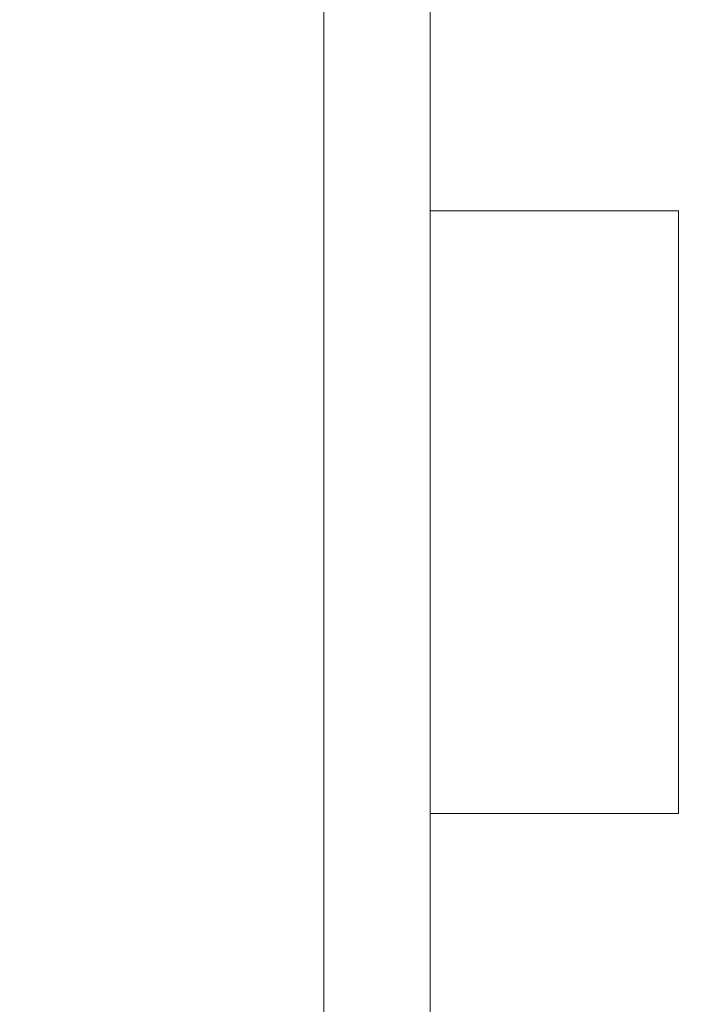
# Model space of a CAD drawing. Header units: metres. Extents: x -4 to 99, y -11 to 17.
# Tile 285 of 656: x 23.514 to 23.708, y 11.622 to 11.9. Entities that reach past the tile are written whole.
import ezdxf

# ---------------------------------------------------------------- set-up
doc = ezdxf.new("R2010")
doc.units = ezdxf.units.M
doc.header["$MEASUREMENT"] = 0
doc.linetypes.add('Wipeout_Contour', pattern=[1, 0, -1])
doc.layers.add('152 - Bemaßung_ Beschriftung.Ausbau', color=7, linetype='Continuous')
doc.layers.add('701 - Einrichtung.Möbel', color=7, linetype='Continuous')
doc.styles.add('ERSTELLTER_STIL_2', font='txt')
doc.dimstyles.new('ERSTELLTER_STIL__2', dxfattribs={"dimtxt": 0.1, "dimasz": 0.0532, "dimexe": 0.18, "dimexo": 0.0625, "dimgap": 0, "dimtad": 1, "dimtih": 1, "dimtoh": 1, "dimzin": 0, "dimdsep": 46, "dimtxsty": 'ERSTELLTER_STIL_2', "dimblk": 'ARROWHEAD_2', "dimblk1": 'ARROWHEAD_2', "dimblk2": 'ARROWHEAD_2', "dimcen": 0.09, "dimse1": 1, "dimse2": 1, "dimclrd": 7, "dimclre": 7, "dimclrt": 7, "dimazin": 0, "dimtfac": 1, "dimtdec": 4, "dimtmove": 0, "dimatfit": 3, "dimfxl": 1, "dimtolj": 1, "dimtzin": 0, "dimarcsym": 0})

# ---------------------------------------------------------------- blocks, each defined once
blk = doc.blocks.new('*D273')
at = {"layer": '152 - Bemaßung_ Beschriftung.Ausbau', "color": 7, "linetype": 'Continuous', "lineweight": 5}
for p, q in [((18.6, 15.3025), (18.6, 15.4075)), ((25.65002, 15.3025), (25.65002, 15.4075)), ((18.62021, 15.39), (18.57979, 15.32)), ((25.67023, 15.39), (25.62982, 15.32)), ((18.48, 15.355), (18.6, 15.355)), ((18.6, 15.355), (25.65002, 15.355))]:
    blk.add_line(p, q, dxfattribs=at)
at = {"layer": '152 - Bemaßung_ Beschriftung.Ausbau', "color": 7, "lineweight": 5, "char_height": 0.1, "attachment_point": 7, "style": 'ERSTELLTER_STIL_2'}
for s, insert in [('\\A1;{\\pql;\\fArial|b0|i0|c0|p38;7,05}', (21.9161, 15.375)), ('\\A1;{\\pql;\\fArial|b0|i0|c0|p38;17}', (25.47802, 15.375))]:
    blk.add_mtext(s, dxfattribs=dict(at, insert=insert))
blk = doc.blocks.new('ARROWHEAD_2')
at = {"color": 0, "linetype": 'Continuous', "lineweight": 0}
for p, q in [((-0.3781, -0.655), (0.3781, 0.655)), ((0, 0), (-1, 0))]:
    blk.add_line(p, q, dxfattribs=at)

msp = doc.modelspace()

# ---------------------------------------------------------------- wipeouts: each hides what was drawn before it
at = {"color": 254, "linetype": 'Wipeout_Contour', "lineweight": 0, "ltscale": 105.244429}
msp.add_wipeout([(23.91002, 12.6), (23.11002, 12.6), (23.11002, 11), (23.91002, 11)], dxfattribs=at).dxf.layer = '701 - Einrichtung.Möbel'

# ---------------------------------------------------------------- next in the draw order: wipeouts: each hides what was drawn before it
at = {"color": 254, "linetype": 'Wipeout_Contour', "lineweight": 0, "ltscale": 105.543283}
msp.add_wipeout([(23.60022, 12.16096), (23.60022, 11.36096), (23.63022, 11.36096), (23.63022, 12.16096)], dxfattribs=at).dxf.layer = '701 - Einrichtung.Möbel'

# ---------------------------------------------------------------- next in the draw order: linework, layer by layer
at = {"layer": '701 - Einrichtung.Möbel', "color": 7, "linetype": 'Continuous', "lineweight": 5, "flags": 128}
msp.add_lwpolyline([(23.60022, 12.16096), (23.60022, 11.36096), (23.63022, 11.36096), (23.63022, 12.16096)], close=True, dxfattribs=at)

# ---------------------------------------------------------------- next in the draw order: wipeouts: each hides what was drawn before it
at = {"color": 254, "linetype": 'Wipeout_Contour', "lineweight": 0, "ltscale": 105.721974}
msp.add_wipeout([(23.63022, 11.67596), (23.70022, 11.67596), (23.70022, 11.84596), (23.63022, 11.84596)], dxfattribs=at).dxf.layer = '701 - Einrichtung.Möbel'

# ---------------------------------------------------------------- next in the draw order: linework, layer by layer
at = {"layer": '701 - Einrichtung.Möbel', "color": 7, "linetype": 'Continuous', "lineweight": 5, "flags": 128}
msp.add_lwpolyline([(23.63022, 11.67596), (23.70022, 11.67596), (23.70022, 11.84596), (23.63022, 11.84596)], close=True, dxfattribs=at)

# ---------------------------------------------------------------- next in the draw order: dimensions: what is measured, and where the dimension line sits
at = {"layer": '152 - Bemaßung_ Beschriftung.Ausbau', "color": 7, "linetype": 'Continuous', "lineweight": 5}
dim = msp.add_linear_dim(base=(25.65002, 15.355), p1=(18.6, 10.74998), p2=(25.65002, 10.74998), dimstyle='ERSTELLTER_STIL__2', dxfattribs=at)
dim.commit()
dim.dimension.update_dxf_attribs({"geometry": '*D273', "text_midpoint": (22.04598, 15.425), "dimtype": 160})

doc.saveas('drawing.dxf')
